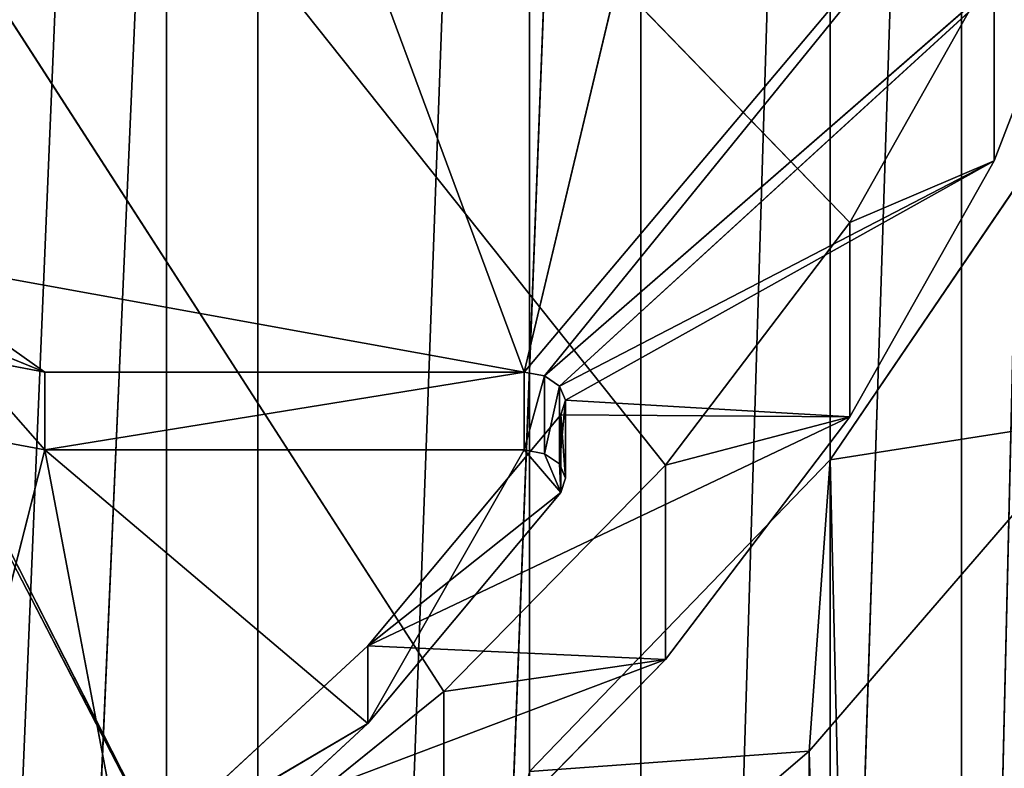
# Model space of a CAD drawing. Extents: x 202 to 257, y 0 to 134.
# Tile 411 of 491: x 245.79 to 252.96, y 82.25 to 87.7. Entities that reach past the tile are written whole.
import ezdxf

# ---------------------------------------------------------------- set-up
doc = ezdxf.new("R2010")
doc.units = 0
doc.header["$LTSCALE"] = 25.4
doc.layers.get('0').update_dxf_attribs({"color": 13, "linetype": 'CONTINUOUS'})

# ---------------------------------------------------------------- blocks, each defined once
blk = doc.blocks.new('MONO-I-KINKIET-7808-7840_S')
at = {"color": 7}
for p, q in [((6.1432, 149.6645, 67.1531), (6.1432, 75.4183, 141.3993)), ((6.1432, 149.6645, 67.1531), (6.1432, 75.4183, 141.3993)), ((5.992, 73.2962, 139.2772), (5.992, 147.5424, 65.031)), ((5.992, 73.2962, 139.2772), (5.992, 147.5424, 65.031)), ((4.0517, 147.2413, 64.7298), (6.1432, 75.4183, 141.3993)), ((4.0517, 147.2413, 64.7298), (6.1432, 75.4183, 141.3993)), ((5.992, 73.2962, 139.2772), (4.3059, 145.0667, 62.5553)), ((5.992, 73.2962, 139.2772), (4.3059, 145.0667, 62.5553)), ((4.3059, 57.3871, 123.3681), (5.992, 129.1576, 46.6462)), ((4.3059, 57.3871, 123.3681), (5.992, 129.1576, 46.6462)), ((5.992, 54.9114, 120.8924), (5.992, 129.1576, 46.6462)), ((5.992, 54.9114, 120.8924), (5.992, 129.1576, 46.6462)), ((5.0348, 128.2201, 45.7087), (5.0348, 53.9739, 119.9549)), ((5.0348, 128.2201, 45.7087), (5.0348, 53.9739, 119.9549)), ((5.992, 54.9114, 120.8924), (8.181, 126.8873, 44.3758)), ((5.992, 54.9114, 120.8924), (8.181, 126.8873, 44.3758)), ((8.181, 52.641, 118.6221), (8.181, 126.8873, 44.3758)), ((8.181, 52.641, 118.6221), (8.181, 126.8873, 44.3758)), ((7.3709, 125.9113, 43.3998), (5.0348, 53.9739, 119.9549)), ((7.3709, 125.9113, 43.3998), (5.0348, 53.9739, 119.9549)), ((7.3709, 125.9113, 43.3998), (7.3709, 51.665, 117.646)), ((7.3709, 125.9113, 43.3998), (7.3709, 51.665, 117.646)), ((8.181, 52.641, 118.6221), (10.8242, 124.873, 42.3616)), ((8.181, 52.641, 118.6221), (10.8242, 124.873, 42.3616)), ((10.8242, 50.6268, 116.6078), (10.8242, 124.873, 42.3616)), ((10.8242, 50.6268, 116.6078), (10.8242, 124.873, 42.3616)), ((10.1574, 123.8676, 41.3561), (7.3709, 51.665, 117.646)), ((10.1574, 123.8676, 41.3561), (7.3709, 51.665, 117.646)), ((10.1574, 123.8676, 41.3561), (10.1574, 49.6213, 115.6024)), ((10.1574, 123.8676, 41.3561), (10.1574, 49.6213, 115.6024)), ((10.8242, 50.6268, 116.6078), (13.8623, 123.1598, 40.6483)), ((10.8242, 50.6268, 116.6078), (13.8623, 123.1598, 40.6483)), ((13.335, 122.1325, 39.6211), (10.1574, 49.6213, 115.6024)), ((13.335, 122.1325, 39.6211), (10.1574, 49.6213, 115.6024)), ((11.7087, 73.2254, 135.2467), (12.9663, 78.1677, 140.1889)), ((11.7087, 73.2254, 135.2467), (12.9663, 78.1677, 140.1889)), ((8.7113, 77.6003, 143.5813), (6.1432, 75.4183, 141.3993)), ((8.7113, 77.6003, 143.5813), (6.1432, 75.4183, 141.3993)), ((9.3572, 75.2169, 137.2381), (11.0367, 76.7687, 138.7899)), ((9.3572, 75.2169, 137.2381), (11.0367, 76.7687, 138.7899)), ((11.7087, 73.2254, 135.2467), (11.0367, 76.7687, 138.7899)), ((11.7087, 73.2254, 135.2467), (11.0367, 76.7687, 138.7899)), ((8.8047, 74.9839, 140.9649), (10.6738, 76.4916, 142.4726)), ((8.8047, 74.9839, 140.9649), (10.6738, 76.4916, 142.4726)), ((10.6738, 76.4916, 142.4726), (21.5087, 55.6185, 121.5995)), ((10.6738, 76.4916, 142.4726), (21.5087, 55.6185, 121.5995)), ((10.6738, 76.4916, 142.4726), (21.3173, 55.5916, 121.5726)), ((10.6738, 76.4916, 142.4726), (21.3173, 55.5916, 121.5726)), ((8.8047, 76.3981, 139.5507), (7.1892, 74.7505, 137.9031)), ((8.8047, 76.3981, 139.5507), (7.1892, 74.7505, 137.9031)), ((8.8047, 76.3981, 139.5507), (8.8047, 74.9839, 140.9649)), ((8.8047, 76.3981, 139.5507), (8.8047, 74.9839, 140.9649)), ((7.1892, 74.7505, 137.9031), (11.0367, 76.2031, 139.3556)), ((7.1892, 74.7505, 137.9031), (11.0367, 76.2031, 139.3556)), ((9.3572, 74.6512, 137.8038), (11.0367, 76.2031, 139.3556)), ((11.0367, 76.2031, 139.3556), (9.3572, 75.2169, 137.2381)), ((11.0367, 76.2031, 139.3556), (9.3572, 75.2169, 137.2381)), ((9.3572, 74.6512, 137.8038), (11.0367, 76.2031, 139.3556)), ((5.992, 73.2962, 139.2772), (8.181, 75.5665, 141.5475)), ((5.992, 73.2962, 139.2772), (8.181, 75.5665, 141.5475)), ((6.1432, 75.4183, 141.3993), (8.181, 75.5665, 141.5475)), ((6.1432, 75.4183, 141.3993), (8.181, 75.5665, 141.5475)), ((6.1432, 75.4183, 141.3993), (4.0517, 72.995, 138.976)), ((6.1432, 75.4183, 141.3993), (4.0517, 72.995, 138.976)), ((6.1432, 75.4183, 141.3993), (5.992, 73.2962, 139.2772)), ((6.1432, 75.4183, 141.3993), (5.992, 73.2962, 139.2772)), ((7.9518, 73.5343, 135.5555), (9.3572, 75.2169, 137.2381)), ((7.9518, 73.5343, 135.5555), (9.3572, 75.2169, 137.2381)), ((8.2188, 73.2254, 135.2467), (9.3572, 75.2169, 137.2381)), ((8.2188, 73.2254, 135.2467), (9.3572, 75.2169, 137.2381)), ((11.7087, 73.2254, 135.2467), (9.3572, 75.2169, 137.2381)), ((11.7087, 73.2254, 135.2467), (9.3572, 75.2169, 137.2381)), ((9.3572, 74.6512, 137.8038), (9.3572, 75.2169, 137.2381)), ((9.3572, 74.6512, 137.8038), (9.3572, 75.2169, 137.2381)), ((7.1892, 74.7505, 137.9031), (8.8047, 74.9839, 140.9649)), ((7.1892, 74.7505, 137.9031), (8.8047, 74.9839, 140.9649)), ((7.1892, 73.3363, 139.3173), (8.8047, 74.9839, 140.9649)), ((7.1892, 73.3363, 139.3173), (8.8047, 74.9839, 140.9649)), ((8.8047, 74.9839, 140.9649), (21.3173, 55.5916, 121.5726)), ((8.8047, 74.9839, 140.9649), (21.3173, 55.5916, 121.5726)), ((7.1892, 74.7505, 137.9031), (5.8478, 72.9841, 136.1367)), ((7.1892, 74.7505, 137.9031), (5.8478, 72.9841, 136.1367)), ((7.1892, 74.7505, 137.9031), (7.1892, 73.3363, 139.3173)), ((7.1892, 74.7505, 137.9031), (7.1892, 73.3363, 139.3173)), ((7.1892, 74.7505, 137.9031), (9.3572, 74.6512, 137.8038)), ((7.1892, 74.7505, 137.9031), (9.3572, 74.6512, 137.8038)), ((5.8478, 72.9841, 136.1367), (9.3572, 74.6512, 137.8038)), ((5.8478, 72.9841, 136.1367), (9.3572, 74.6512, 137.8038)), ((7.9518, 72.9687, 136.1212), (9.3572, 74.6512, 137.8038)), ((9.3572, 74.6512, 137.8038), (7.9518, 73.5343, 135.5555)), ((9.3572, 74.6512, 137.8038), (7.9518, 73.5343, 135.5555)), ((7.9518, 72.9687, 136.1212), (9.3572, 74.6512, 137.8038)), ((7.919, 73.4296, 135.4508), (7.9518, 73.5343, 135.5555)), ((8.2188, 73.2254, 135.2467), (7.9518, 73.5343, 135.5555)), ((8.2188, 73.2254, 135.2467), (7.9518, 73.5343, 135.5555)), ((8.072, 73.2526, 135.2738), (7.9518, 73.5343, 135.5555)), ((8.072, 73.2526, 135.2738), (7.9518, 73.5343, 135.5555)), ((7.9518, 73.5343, 135.5555), (7.9628, 73.327, 135.3482)), ((7.9518, 72.9687, 136.1212), (7.9518, 73.5343, 135.5555)), ((7.9518, 72.9687, 136.1212), (7.9518, 73.5343, 135.5555)), ((7.919, 72.8639, 136.0165), (7.919, 73.4296, 135.4508)), ((7.9628, 73.327, 135.3482), (7.919, 73.4296, 135.4508)), ((7.919, 72.8639, 136.0165), (7.919, 73.4296, 135.4508)), ((7.9518, 72.9687, 136.1212), (7.919, 73.4296, 135.4508)), ((7.9518, 72.9687, 136.1212), (7.919, 73.4296, 135.4508)), ((5.8478, 72.9841, 136.1367), (7.1892, 73.3363, 139.3173)), ((5.8478, 72.9841, 136.1367), (7.1892, 73.3363, 139.3173)), ((5.8478, 71.5699, 137.5509), (7.1892, 73.3363, 139.3173)), ((5.8478, 71.5699, 137.5509), (7.1892, 73.3363, 139.3173)), ((21.3173, 55.5916, 121.5726), (7.1892, 73.3363, 139.3173)), ((21.3173, 55.5916, 121.5726), (7.1892, 73.3363, 139.3173)), ((4.0517, 72.995, 138.976), (5.992, 73.2962, 139.2772)), ((4.0517, 72.995, 138.976), (5.992, 73.2962, 139.2772)), ((4.3059, 70.8205, 136.8015), (5.992, 73.2962, 139.2772)), ((4.3059, 70.8205, 136.8015), (5.992, 73.2962, 139.2772)), ((7.919, 72.8639, 136.0165), (7.9628, 73.327, 135.3482)), ((7.919, 72.8639, 136.0165), (7.9628, 73.327, 135.3482)), ((8.072, 73.2526, 135.2738), (7.9628, 73.327, 135.3482)), ((7.9628, 72.7613, 135.9138), (7.9628, 73.327, 135.3482)), ((8.072, 73.2526, 135.2738), (7.9628, 73.327, 135.3482)), ((7.9628, 72.7613, 135.9138), (7.9628, 73.327, 135.3482)), ((7.9628, 72.7613, 135.9138), (8.072, 73.2526, 135.2738)), ((7.9628, 72.7613, 135.9138), (8.072, 73.2526, 135.2738)), ((8.2188, 73.2254, 135.2467), (8.072, 73.2526, 135.2738)), ((8.072, 72.6869, 135.8394), (8.072, 73.2526, 135.2738)), ((8.2188, 73.2254, 135.2467), (8.072, 73.2526, 135.2738)), ((8.072, 72.6869, 135.8394), (8.072, 73.2526, 135.2738)), ((8.072, 72.6869, 135.8394), (8.2188, 73.2254, 135.2467)), ((8.072, 72.6869, 135.8394), (8.2188, 73.2254, 135.2467)), ((11.7087, 73.2254, 135.2467), (8.2188, 73.2254, 135.2467)), ((11.7087, 73.2254, 135.2467), (8.2188, 73.2254, 135.2467)), ((11.7087, 73.2254, 135.2467), (8.2188, 72.6598, 135.8123)), ((8.2188, 72.6598, 135.8123), (8.2188, 73.2254, 135.2467)), ((11.7087, 73.2254, 135.2467), (8.2188, 72.6598, 135.8123)), ((8.2188, 72.6598, 135.8123), (8.2188, 73.2254, 135.2467)), ((12.3087, 73.1118, 135.133), (11.7087, 73.2254, 135.2467)), ((12.3087, 72.5461, 135.6987), (11.7087, 73.2254, 135.2467)), ((12.3087, 73.1118, 135.133), (11.7087, 73.2254, 135.2467)), ((12.3087, 72.5461, 135.6987), (11.7087, 73.2254, 135.2467)), ((11.7087, 72.6598, 135.8123), (11.7087, 73.2254, 135.2467)), ((11.7087, 72.6598, 135.8123), (11.7087, 73.2254, 135.2467)), ((5.8478, 72.9841, 136.1367), (4.798, 71.1217, 134.2743)), ((5.8478, 72.9841, 136.1367), (4.798, 71.1217, 134.2743)), ((5.8478, 72.9841, 136.1367), (5.8478, 71.5699, 137.5509)), ((5.8478, 72.9841, 136.1367), (5.8478, 71.5699, 137.5509)), ((5.8478, 72.9841, 136.1367), (7.919, 72.8639, 136.0165)), ((5.8478, 72.9841, 136.1367), (7.919, 72.8639, 136.0165)), ((5.8478, 72.9841, 136.1367), (7.9518, 72.9687, 136.1212)), ((5.8478, 72.9841, 136.1367), (7.9518, 72.9687, 136.1212)), ((7.919, 72.8639, 136.0165), (7.9518, 72.9687, 136.1212)), ((7.919, 72.8639, 136.0165), (7.9518, 72.9687, 136.1212)), ((4.798, 71.1217, 134.2743), (7.919, 72.8639, 136.0165)), ((4.798, 71.1217, 134.2743), (7.919, 72.8639, 136.0165)), ((7.9628, 72.7613, 135.9138), (7.919, 72.8639, 136.0165)), ((7.9628, 72.7613, 135.9138), (7.919, 72.8639, 136.0165)), ((4.0531, 69.1872, 132.3398), (7.9628, 72.7613, 135.9138)), ((4.0531, 69.1872, 132.3398), (7.9628, 72.7613, 135.9138)), ((4.798, 71.1217, 134.2743), (7.9628, 72.7613, 135.9138)), ((4.798, 71.1217, 134.2743), (7.9628, 72.7613, 135.9138)), ((8.072, 72.6869, 135.8394), (7.9628, 72.7613, 135.9138)), ((8.072, 72.6869, 135.8394), (7.9628, 72.7613, 135.9138)), ((3.6228, 67.2055, 130.3581), (8.072, 72.6869, 135.8394)), ((3.6228, 67.2055, 130.3581), (8.072, 72.6869, 135.8394)), ((3.6228, 67.2055, 130.3581), (8.2188, 72.6598, 135.8123)), ((3.6228, 67.2055, 130.3581), (8.2188, 72.6598, 135.8123)), ((4.0531, 69.1872, 132.3398), (8.072, 72.6869, 135.8394)), ((4.0531, 69.1872, 132.3398), (8.072, 72.6869, 135.8394)), ((5.9789, 63.2552, 126.4078), (8.2188, 72.6598, 135.8123)), ((5.9789, 63.2552, 126.4078), (8.2188, 72.6598, 135.8123)), ((8.2188, 72.6598, 135.8123), (8.072, 72.6869, 135.8394)), ((8.2188, 72.6598, 135.8123), (8.072, 72.6869, 135.8394)), ((11.7087, 72.6598, 135.8123), (8.2188, 72.6598, 135.8123)), ((8.2188, 72.6598, 135.8123), (11.7087, 63.2552, 126.4078)), ((8.2188, 72.6598, 135.8123), (11.7087, 63.2552, 126.4078)), ((8.2188, 72.6598, 135.8123), (12.9087, 71.8112, 134.9638)), ((8.2188, 72.6598, 135.8123), (12.9087, 71.8112, 134.9638)), ((11.7087, 72.6598, 135.8123), (8.2188, 72.6598, 135.8123)), ((12.3087, 72.5461, 135.6987), (11.7087, 72.6598, 135.8123)), ((12.7479, 72.2355, 135.3881), (11.7087, 72.6598, 135.8123)), ((12.3087, 72.5461, 135.6987), (11.7087, 72.6598, 135.8123)), ((12.7479, 72.2355, 135.3881), (11.7087, 72.6598, 135.8123)), ((12.9087, 71.8112, 134.9638), (11.7087, 72.6598, 135.8123)), ((12.9087, 71.8112, 134.9638), (11.7087, 72.6598, 135.8123)), ((4.798, 71.1217, 134.2743), (5.8478, 71.5699, 137.5509)), ((4.798, 71.1217, 134.2743), (5.8478, 71.5699, 137.5509)), ((4.798, 69.7075, 135.6885), (5.8478, 71.5699, 137.5509)), ((4.798, 69.7075, 135.6885), (5.8478, 71.5699, 137.5509)), ((5.8478, 71.5699, 137.5509), (21.3173, 55.5916, 121.5726)), ((5.8478, 71.5699, 137.5509), (21.3173, 55.5916, 121.5726)), ((4.798, 71.1217, 134.2743), (4.0531, 69.1872, 132.3398)), ((4.798, 71.1217, 134.2743), (4.0531, 69.1872, 132.3398)), ((4.798, 71.1217, 134.2743), (4.798, 69.7075, 135.6885)), ((4.798, 71.1217, 134.2743), (4.798, 69.7075, 135.6885))]:
    blk.add_line(p, q, dxfattribs=at)
mesh = blk.add_polyface(dxfattribs=at)
corners = [(6.1432, 149.6645, 67.1531), (4.0517, 147.2413, 64.7298), (6.1432, 75.4183, 141.3993)]
mesh.append_faces([[corners[k] for k in face] for face in [(0, 1, 2)]], dxfattribs={"color": 7})
mesh = blk.add_polyface(dxfattribs=at)
corners = [(6.1432, 149.6645, 67.1531), (6.1432, 75.4183, 141.3993), (8.7113, 77.6003, 143.5813)]
mesh.append_faces([[corners[k] for k in face] for face in [(0, 1, 2)]], dxfattribs={"color": 7})
mesh = blk.add_polyface(dxfattribs=at)
corners = [(5.992, 147.5424, 65.031), (5.992, 73.2962, 139.2772), (4.3059, 145.0667, 62.5553)]
mesh.append_faces([[corners[k] for k in face] for face in [(0, 1, 2)]], dxfattribs={"color": 7})
mesh = blk.add_polyface(dxfattribs=at)
corners = [(5.992, 147.5424, 65.031), (8.181, 75.5665, 141.5475), (5.992, 73.2962, 139.2772)]
mesh.append_faces([[corners[k] for k in face] for face in [(0, 1, 2)]], dxfattribs={"color": 7})
mesh = blk.add_polyface(dxfattribs=at)
corners = [(4.0517, 147.2413, 64.7298), (4.0517, 72.995, 138.976), (6.1432, 75.4183, 141.3993)]
mesh.append_faces([[corners[k] for k in face] for face in [(0, 1, 2)]], dxfattribs={"color": 7})
mesh = blk.add_polyface(dxfattribs=at)
corners = [(4.3059, 145.0667, 62.5553), (5.992, 73.2962, 139.2772), (4.3059, 70.8205, 136.8015)]
mesh.append_faces([[corners[k] for k in face] for face in [(0, 1, 2)]], dxfattribs={"color": 7})
mesh = blk.add_polyface(dxfattribs=at)
corners = [(4.3059, 131.6333, 49.1219), (4.3059, 57.3871, 123.3681), (5.992, 129.1576, 46.6462)]
mesh.append_faces([[corners[k] for k in face] for face in [(0, 1, 2)]], dxfattribs={"color": 7})
mesh = blk.add_polyface(dxfattribs=at)
corners = [(3.1991, 130.7448, 48.2334), (5.0348, 128.2201, 45.7087), (3.1991, 56.4986, 122.4796)]
mesh.append_faces([[corners[k] for k in face] for face in [(0, 1, 2)]], dxfattribs={"color": 7})
mesh = blk.add_polyface(dxfattribs=at)
corners = [(5.992, 129.1576, 46.6462), (4.3059, 57.3871, 123.3681), (5.992, 54.9114, 120.8924)]
mesh.append_faces([[corners[k] for k in face] for face in [(0, 1, 2)]], dxfattribs={"color": 7})
mesh = blk.add_polyface(dxfattribs=at)
corners = [(5.992, 129.1576, 46.6462), (5.992, 54.9114, 120.8924), (8.181, 126.8873, 44.3758)]
mesh.append_faces([[corners[k] for k in face] for face in [(0, 1, 2)]], dxfattribs={"color": 7})
mesh = blk.add_polyface(dxfattribs=at)
corners = [(5.0348, 128.2201, 45.7087), (5.0348, 53.9739, 119.9549), (3.1991, 56.4986, 122.4796)]
mesh.append_faces([[corners[k] for k in face] for face in [(0, 1, 2)]], dxfattribs={"color": 7})
mesh = blk.add_polyface(dxfattribs=at)
corners = [(5.0348, 128.2201, 45.7087), (7.3709, 125.9113, 43.3998), (5.0348, 53.9739, 119.9549)]
mesh.append_faces([[corners[k] for k in face] for face in [(0, 1, 2)]], dxfattribs={"color": 7})
mesh = blk.add_polyface(dxfattribs=at)
corners = [(8.181, 126.8873, 44.3758), (5.992, 54.9114, 120.8924), (8.181, 52.641, 118.6221)]
mesh.append_faces([[corners[k] for k in face] for face in [(0, 1, 2)]], dxfattribs={"color": 7})
mesh = blk.add_polyface(dxfattribs=at)
corners = [(8.181, 126.8873, 44.3758), (8.181, 52.641, 118.6221), (10.8242, 124.873, 42.3616)]
mesh.append_faces([[corners[k] for k in face] for face in [(0, 1, 2)]], dxfattribs={"color": 7})
mesh = blk.add_polyface(dxfattribs=at)
corners = [(7.3709, 125.9113, 43.3998), (7.3709, 51.665, 117.646), (5.0348, 53.9739, 119.9549)]
mesh.append_faces([[corners[k] for k in face] for face in [(0, 1, 2)]], dxfattribs={"color": 7})
mesh = blk.add_polyface(dxfattribs=at)
corners = [(7.3709, 125.9113, 43.3998), (10.1574, 123.8676, 41.3561), (7.3709, 51.665, 117.646)]
mesh.append_faces([[corners[k] for k in face] for face in [(0, 1, 2)]], dxfattribs={"color": 7})
mesh = blk.add_polyface(dxfattribs=at)
corners = [(10.8242, 124.873, 42.3616), (8.181, 52.641, 118.6221), (10.8242, 50.6268, 116.6078)]
mesh.append_faces([[corners[k] for k in face] for face in [(0, 1, 2)]], dxfattribs={"color": 7})
mesh = blk.add_polyface(dxfattribs=at)
corners = [(10.8242, 124.873, 42.3616), (10.8242, 50.6268, 116.6078), (13.8623, 123.1598, 40.6483)]
mesh.append_faces([[corners[k] for k in face] for face in [(0, 1, 2)]], dxfattribs={"color": 7})
mesh = blk.add_polyface(dxfattribs=at)
corners = [(10.1574, 123.8676, 41.3561), (10.1574, 49.6213, 115.6024), (7.3709, 51.665, 117.646)]
mesh.append_faces([[corners[k] for k in face] for face in [(0, 1, 2)]], dxfattribs={"color": 7})
mesh = blk.add_polyface(dxfattribs=at)
corners = [(10.1574, 123.8676, 41.3561), (13.335, 122.1325, 39.6211), (10.1574, 49.6213, 115.6024)]
mesh.append_faces([[corners[k] for k in face] for face in [(0, 1, 2)]], dxfattribs={"color": 7})
mesh = blk.add_polyface(dxfattribs=at)
corners = [(13.8623, 123.1598, 40.6483), (10.8242, 50.6268, 116.6078), (13.8623, 48.9135, 114.8946)]
mesh.append_faces([[corners[k] for k in face] for face in [(0, 1, 2)]], dxfattribs={"color": 7})
mesh = blk.add_polyface(dxfattribs=at)
corners = [(13.335, 122.1325, 39.6211), (13.335, 47.8863, 113.8673), (10.1574, 49.6213, 115.6024)]
mesh.append_faces([[corners[k] for k in face] for face in [(0, 1, 2)]], dxfattribs={"color": 7})
mesh = blk.add_polyface(dxfattribs=at)
corners = [(12.9663, 78.1677, 140.1889), (11.7087, 73.2254, 135.2467), (11.0367, 76.7687, 138.7899)]
mesh.append_faces([[corners[k] for k in face] for face in [(0, 1, 2)]], dxfattribs={"color": 7})
mesh = blk.add_polyface(dxfattribs=at)
corners = [(12.9663, 78.1677, 140.1889), (12.3087, 73.1118, 135.133), (11.7087, 73.2254, 135.2467)]
mesh.append_faces([[corners[k] for k in face] for face in [(0, 1, 2)]], dxfattribs={"color": 7})
mesh = blk.add_polyface(dxfattribs=at)
corners = [(21.5087, 55.6185, 121.5995), (12.7722, 77.8399, 143.8209), (10.6738, 76.4916, 142.4726)]
mesh.append_faces([[corners[k] for k in face] for face in [(0, 1, 2)]], dxfattribs={"color": 7})
mesh = blk.add_polyface(dxfattribs=at)
corners = [(8.7113, 77.6003, 143.5813), (6.1432, 75.4183, 141.3993), (8.181, 75.5665, 141.5475)]
mesh.append_faces([[corners[k] for k in face] for face in [(0, 1, 2)]], dxfattribs={"color": 7})
mesh = blk.add_polyface(dxfattribs=at)
corners = [(11.7087, 73.2254, 135.2467), (9.3572, 75.2169, 137.2381), (11.0367, 76.7687, 138.7899)]
mesh.append_faces([[corners[k] for k in face] for face in [(0, 1, 2)]], dxfattribs={"color": 7})
mesh = blk.add_polyface(dxfattribs=at)
corners = [(11.0367, 76.7687, 138.7899), (9.3572, 75.2169, 137.2381), (11.0367, 76.2031, 139.3556)]
mesh.append_faces([[corners[k] for k in face] for face in [(0, 1, 2)]], dxfattribs={"color": 7})
mesh = blk.add_polyface(dxfattribs=at)
corners = [(10.6738, 76.4916, 142.4726), (8.8047, 76.3981, 139.5507), (8.8047, 74.9839, 140.9649)]
mesh.append_faces([[corners[k] for k in face] for face in [(0, 1, 2)]], dxfattribs={"color": 7})
mesh = blk.add_polyface(dxfattribs=at)
corners = [(10.6738, 76.4916, 142.4726), (8.8047, 74.9839, 140.9649), (21.3173, 55.5916, 121.5726)]
mesh.append_faces([[corners[k] for k in face] for face in [(0, 1, 2)]], dxfattribs={"color": 7})
mesh = blk.add_polyface(dxfattribs=at)
corners = [(10.6738, 76.4916, 142.4726), (21.3173, 55.5916, 121.5726), (21.5087, 55.6185, 121.5995)]
mesh.append_faces([[corners[k] for k in face] for face in [(0, 1, 2)]], dxfattribs={"color": 7})
mesh = blk.add_polyface(dxfattribs=at)
corners = [(8.8047, 76.3981, 139.5507), (7.1892, 74.7505, 137.9031), (8.8047, 74.9839, 140.9649)]
mesh.append_faces([[corners[k] for k in face] for face in [(0, 1, 2)]], dxfattribs={"color": 7})
mesh = blk.add_polyface(dxfattribs=at)
corners = [(11.0367, 76.2031, 139.3556), (7.1892, 74.7505, 137.9031), (8.8047, 76.3981, 139.5507)]
mesh.append_faces([[corners[k] for k in face] for face in [(0, 1, 2)]], dxfattribs={"color": 7})
mesh = blk.add_polyface(dxfattribs=at)
corners = [(11.0367, 76.2031, 139.3556), (9.3572, 74.6512, 137.8038), (7.1892, 74.7505, 137.9031)]
mesh.append_faces([[corners[k] for k in face] for face in [(0, 1, 2)]], dxfattribs={"color": 7})
mesh = blk.add_polyface(dxfattribs=at)
corners = [(11.0367, 76.2031, 139.3556), (9.3572, 75.2169, 137.2381), (9.3572, 74.6512, 137.8038)]
mesh.append_faces([[corners[k] for k in face] for face in [(0, 1, 2)]], dxfattribs={"color": 7})
mesh = blk.add_polyface(dxfattribs=at)
corners = [(8.181, 75.5665, 141.5475), (6.1432, 75.4183, 141.3993), (5.992, 73.2962, 139.2772)]
mesh.append_faces([[corners[k] for k in face] for face in [(0, 1, 2)]], dxfattribs={"color": 7})
mesh = blk.add_polyface(dxfattribs=at)
corners = [(6.1432, 75.4183, 141.3993), (4.0517, 72.995, 138.976), (5.992, 73.2962, 139.2772)]
mesh.append_faces([[corners[k] for k in face] for face in [(0, 1, 2)]], dxfattribs={"color": 7})
mesh = blk.add_polyface(dxfattribs=at)
corners = [(9.3572, 75.2169, 137.2381), (8.2188, 73.2254, 135.2467), (7.9518, 73.5343, 135.5555)]
mesh.append_faces([[corners[k] for k in face] for face in [(0, 1, 2)]], dxfattribs={"color": 7})
mesh = blk.add_polyface(dxfattribs=at)
corners = [(9.3572, 75.2169, 137.2381), (7.9518, 73.5343, 135.5555), (9.3572, 74.6512, 137.8038)]
mesh.append_faces([[corners[k] for k in face] for face in [(0, 1, 2)]], dxfattribs={"color": 7})
mesh = blk.add_polyface(dxfattribs=at)
corners = [(9.3572, 75.2169, 137.2381), (11.7087, 73.2254, 135.2467), (8.2188, 73.2254, 135.2467)]
mesh.append_faces([[corners[k] for k in face] for face in [(0, 1, 2)]], dxfattribs={"color": 7})
mesh = blk.add_polyface(dxfattribs=at)
corners = [(8.8047, 74.9839, 140.9649), (7.1892, 74.7505, 137.9031), (7.1892, 73.3363, 139.3173)]
mesh.append_faces([[corners[k] for k in face] for face in [(0, 1, 2)]], dxfattribs={"color": 7})
mesh = blk.add_polyface(dxfattribs=at)
corners = [(21.3173, 55.5916, 121.5726), (8.8047, 74.9839, 140.9649), (7.1892, 73.3363, 139.3173)]
mesh.append_faces([[corners[k] for k in face] for face in [(0, 1, 2)]], dxfattribs={"color": 7})
mesh = blk.add_polyface(dxfattribs=at)
corners = [(7.1892, 74.7505, 137.9031), (5.8478, 72.9841, 136.1367), (7.1892, 73.3363, 139.3173)]
mesh.append_faces([[corners[k] for k in face] for face in [(0, 1, 2)]], dxfattribs={"color": 7})
mesh = blk.add_polyface(dxfattribs=at)
corners = [(7.1892, 74.7505, 137.9031), (9.3572, 74.6512, 137.8038), (5.8478, 72.9841, 136.1367)]
mesh.append_faces([[corners[k] for k in face] for face in [(0, 1, 2)]], dxfattribs={"color": 7})
mesh = blk.add_polyface(dxfattribs=at)
corners = [(9.3572, 74.6512, 137.8038), (7.9518, 72.9687, 136.1212), (5.8478, 72.9841, 136.1367)]
mesh.append_faces([[corners[k] for k in face] for face in [(0, 1, 2)]], dxfattribs={"color": 7})
mesh = blk.add_polyface(dxfattribs=at)
corners = [(9.3572, 74.6512, 137.8038), (7.9518, 73.5343, 135.5555), (7.9518, 72.9687, 136.1212)]
mesh.append_faces([[corners[k] for k in face] for face in [(0, 1, 2)]], dxfattribs={"color": 7})
mesh = blk.add_polyface(dxfattribs=at)
corners = [(7.9518, 73.5343, 135.5555), (7.919, 73.4296, 135.4508), (7.9518, 72.9687, 136.1212)]
mesh.append_faces([[corners[k] for k in face] for face in [(0, 1, 2)]], dxfattribs={"color": 7})
mesh = blk.add_polyface(dxfattribs=at)
corners = [(7.9518, 73.5343, 135.5555), (8.2188, 73.2254, 135.2467), (8.072, 73.2526, 135.2738)]
mesh.append_faces([[corners[k] for k in face] for face in [(0, 1, 2)]], dxfattribs={"color": 7})
mesh = blk.add_polyface(dxfattribs=at)
corners = [(8.072, 73.2526, 135.2738), (7.9628, 73.327, 135.3482), (7.9518, 73.5343, 135.5555)]
mesh.append_faces([[corners[k] for k in face] for face in [(0, 1, 2)]], dxfattribs={"color": 7})
mesh = blk.add_polyface(dxfattribs=at)
corners = [(7.919, 73.4296, 135.4508), (7.9628, 73.327, 135.3482), (7.919, 72.8639, 136.0165)]
mesh.append_faces([[corners[k] for k in face] for face in [(0, 1, 2)]], dxfattribs={"color": 7})
mesh = blk.add_polyface(dxfattribs=at)
corners = [(7.919, 73.4296, 135.4508), (7.919, 72.8639, 136.0165), (7.9518, 72.9687, 136.1212)]
mesh.append_faces([[corners[k] for k in face] for face in [(0, 1, 2)]], dxfattribs={"color": 7})
mesh = blk.add_polyface(dxfattribs=at)
corners = [(7.1892, 73.3363, 139.3173), (5.8478, 72.9841, 136.1367), (5.8478, 71.5699, 137.5509)]
mesh.append_faces([[corners[k] for k in face] for face in [(0, 1, 2)]], dxfattribs={"color": 7})
mesh = blk.add_polyface(dxfattribs=at)
corners = [(7.1892, 73.3363, 139.3173), (5.8478, 71.5699, 137.5509), (21.3173, 55.5916, 121.5726)]
mesh.append_faces([[corners[k] for k in face] for face in [(0, 1, 2)]], dxfattribs={"color": 7})
mesh = blk.add_polyface(dxfattribs=at)
corners = [(5.992, 73.2962, 139.2772), (4.0517, 72.995, 138.976), (4.3059, 70.8205, 136.8015)]
mesh.append_faces([[corners[k] for k in face] for face in [(0, 1, 2)]], dxfattribs={"color": 7})
mesh = blk.add_polyface(dxfattribs=at)
corners = [(7.9628, 73.327, 135.3482), (7.9628, 72.7613, 135.9138), (7.919, 72.8639, 136.0165)]
mesh.append_faces([[corners[k] for k in face] for face in [(0, 1, 2)]], dxfattribs={"color": 7})
mesh = blk.add_polyface(dxfattribs=at)
corners = [(7.9628, 73.327, 135.3482), (8.072, 73.2526, 135.2738), (7.9628, 72.7613, 135.9138)]
mesh.append_faces([[corners[k] for k in face] for face in [(0, 1, 2)]], dxfattribs={"color": 7})
mesh = blk.add_polyface(dxfattribs=at)
corners = [(8.072, 73.2526, 135.2738), (8.072, 72.6869, 135.8394), (7.9628, 72.7613, 135.9138)]
mesh.append_faces([[corners[k] for k in face] for face in [(0, 1, 2)]], dxfattribs={"color": 7})
mesh = blk.add_polyface(dxfattribs=at)
corners = [(8.2188, 73.2254, 135.2467), (8.072, 72.6869, 135.8394), (8.072, 73.2526, 135.2738)]
mesh.append_faces([[corners[k] for k in face] for face in [(0, 1, 2)]], dxfattribs={"color": 7})
mesh = blk.add_polyface(dxfattribs=at)
corners = [(8.2188, 72.6598, 135.8123), (8.072, 72.6869, 135.8394), (8.2188, 73.2254, 135.2467)]
mesh.append_faces([[corners[k] for k in face] for face in [(0, 1, 2)]], dxfattribs={"color": 7})
mesh = blk.add_polyface(dxfattribs=at)
corners = [(11.7087, 73.2254, 135.2467), (8.2188, 72.6598, 135.8123), (8.2188, 73.2254, 135.2467)]
mesh.append_faces([[corners[k] for k in face] for face in [(0, 1, 2)]], dxfattribs={"color": 7})
mesh = blk.add_polyface(dxfattribs=at)
corners = [(11.7087, 72.6598, 135.8123), (8.2188, 72.6598, 135.8123), (11.7087, 73.2254, 135.2467)]
mesh.append_faces([[corners[k] for k in face] for face in [(0, 1, 2)]], dxfattribs={"color": 7})
mesh = blk.add_polyface(dxfattribs=at)
corners = [(12.3087, 72.5461, 135.6987), (11.7087, 73.2254, 135.2467), (12.3087, 73.1118, 135.133)]
mesh.append_faces([[corners[k] for k in face] for face in [(0, 1, 2)]], dxfattribs={"color": 7})
mesh = blk.add_polyface(dxfattribs=at)
corners = [(12.3087, 72.5461, 135.6987), (11.7087, 72.6598, 135.8123), (11.7087, 73.2254, 135.2467)]
mesh.append_faces([[corners[k] for k in face] for face in [(0, 1, 2)]], dxfattribs={"color": 7})
mesh = blk.add_polyface(dxfattribs=at)
corners = [(5.8478, 72.9841, 136.1367), (4.798, 71.1217, 134.2743), (5.8478, 71.5699, 137.5509)]
mesh.append_faces([[corners[k] for k in face] for face in [(0, 1, 2)]], dxfattribs={"color": 7})
mesh = blk.add_polyface(dxfattribs=at)
corners = [(5.8478, 72.9841, 136.1367), (7.919, 72.8639, 136.0165), (4.798, 71.1217, 134.2743)]
mesh.append_faces([[corners[k] for k in face] for face in [(0, 1, 2)]], dxfattribs={"color": 7})
mesh = blk.add_polyface(dxfattribs=at)
corners = [(5.8478, 72.9841, 136.1367), (7.9518, 72.9687, 136.1212), (7.919, 72.8639, 136.0165)]
mesh.append_faces([[corners[k] for k in face] for face in [(0, 1, 2)]], dxfattribs={"color": 7})
mesh = blk.add_polyface(dxfattribs=at)
corners = [(7.9628, 72.7613, 135.9138), (4.798, 71.1217, 134.2743), (7.919, 72.8639, 136.0165)]
mesh.append_faces([[corners[k] for k in face] for face in [(0, 1, 2)]], dxfattribs={"color": 7})
mesh = blk.add_polyface(dxfattribs=at)
corners = [(7.9628, 72.7613, 135.9138), (8.072, 72.6869, 135.8394), (4.0531, 69.1872, 132.3398)]
mesh.append_faces([[corners[k] for k in face] for face in [(0, 1, 2)]], dxfattribs={"color": 7})
mesh = blk.add_polyface(dxfattribs=at)
corners = [(7.9628, 72.7613, 135.9138), (4.0531, 69.1872, 132.3398), (4.798, 71.1217, 134.2743)]
mesh.append_faces([[corners[k] for k in face] for face in [(0, 1, 2)]], dxfattribs={"color": 7})
mesh = blk.add_polyface(dxfattribs=at)
corners = [(8.072, 72.6869, 135.8394), (8.2188, 72.6598, 135.8123), (3.6228, 67.2055, 130.3581)]
mesh.append_faces([[corners[k] for k in face] for face in [(0, 1, 2)]], dxfattribs={"color": 7})
mesh = blk.add_polyface(dxfattribs=at)
corners = [(8.072, 72.6869, 135.8394), (3.6228, 67.2055, 130.3581), (4.0531, 69.1872, 132.3398)]
mesh.append_faces([[corners[k] for k in face] for face in [(0, 1, 2)]], dxfattribs={"color": 7})
mesh = blk.add_polyface(dxfattribs=at)
corners = [(8.2188, 72.6598, 135.8123), (5.9789, 63.2552, 126.4078), (3.6228, 67.2055, 130.3581)]
mesh.append_faces([[corners[k] for k in face] for face in [(0, 1, 2)]], dxfattribs={"color": 7})
mesh = blk.add_polyface(dxfattribs=at)
corners = [(11.7087, 63.2552, 126.4078), (5.9789, 63.2552, 126.4078), (8.2188, 72.6598, 135.8123)]
mesh.append_faces([[corners[k] for k in face] for face in [(0, 1, 2)]], dxfattribs={"color": 7})
mesh = blk.add_polyface(dxfattribs=at)
corners = [(12.9087, 71.8112, 134.9638), (11.7087, 63.2552, 126.4078), (8.2188, 72.6598, 135.8123)]
mesh.append_faces([[corners[k] for k in face] for face in [(0, 1, 2)]], dxfattribs={"color": 7})
mesh = blk.add_polyface(dxfattribs=at)
corners = [(12.9087, 71.8112, 134.9638), (8.2188, 72.6598, 135.8123), (11.7087, 72.6598, 135.8123)]
mesh.append_faces([[corners[k] for k in face] for face in [(0, 1, 2)]], dxfattribs={"color": 7})
mesh = blk.add_polyface(dxfattribs=at)
corners = [(12.7479, 72.2355, 135.3881), (11.7087, 72.6598, 135.8123), (12.3087, 72.5461, 135.6987)]
mesh.append_faces([[corners[k] for k in face] for face in [(0, 1, 2)]], dxfattribs={"color": 7})
mesh = blk.add_polyface(dxfattribs=at)
corners = [(11.7087, 72.6598, 135.8123), (12.7479, 72.2355, 135.3881), (12.9087, 71.8112, 134.9638)]
mesh.append_faces([[corners[k] for k in face] for face in [(0, 1, 2)]], dxfattribs={"color": 7})
mesh = blk.add_polyface(dxfattribs=at)
corners = [(12.9087, 64.1038, 127.2563), (11.7087, 63.2552, 126.4078), (12.9087, 71.8112, 134.9638)]
mesh.append_faces([[corners[k] for k in face] for face in [(0, 1, 2)]], dxfattribs={"color": 7})
mesh = blk.add_polyface(dxfattribs=at)
corners = [(5.8478, 71.5699, 137.5509), (4.798, 71.1217, 134.2743), (4.798, 69.7075, 135.6885)]
mesh.append_faces([[corners[k] for k in face] for face in [(0, 1, 2)]], dxfattribs={"color": 7})
mesh = blk.add_polyface(dxfattribs=at)
corners = [(21.3173, 55.5916, 121.5726), (5.8478, 71.5699, 137.5509), (4.798, 69.7075, 135.6885)]
mesh.append_faces([[corners[k] for k in face] for face in [(0, 1, 2)]], dxfattribs={"color": 7})
mesh = blk.add_polyface(dxfattribs=at)
corners = [(4.798, 71.1217, 134.2743), (4.0531, 69.1872, 132.3398), (4.798, 69.7075, 135.6885)]
mesh.append_faces([[corners[k] for k in face] for face in [(0, 1, 2)]], dxfattribs={"color": 7})

msp = doc.modelspace()

# ---------------------------------------------------------------- block references
at = {"color": 0, "rotation": 180}
msp.add_blockref('MONO-I-KINKIET-7808-7840_S', (257.6789, 157.7954, -1.2506), dxfattribs=at)

doc.saveas('drawing.dxf')
